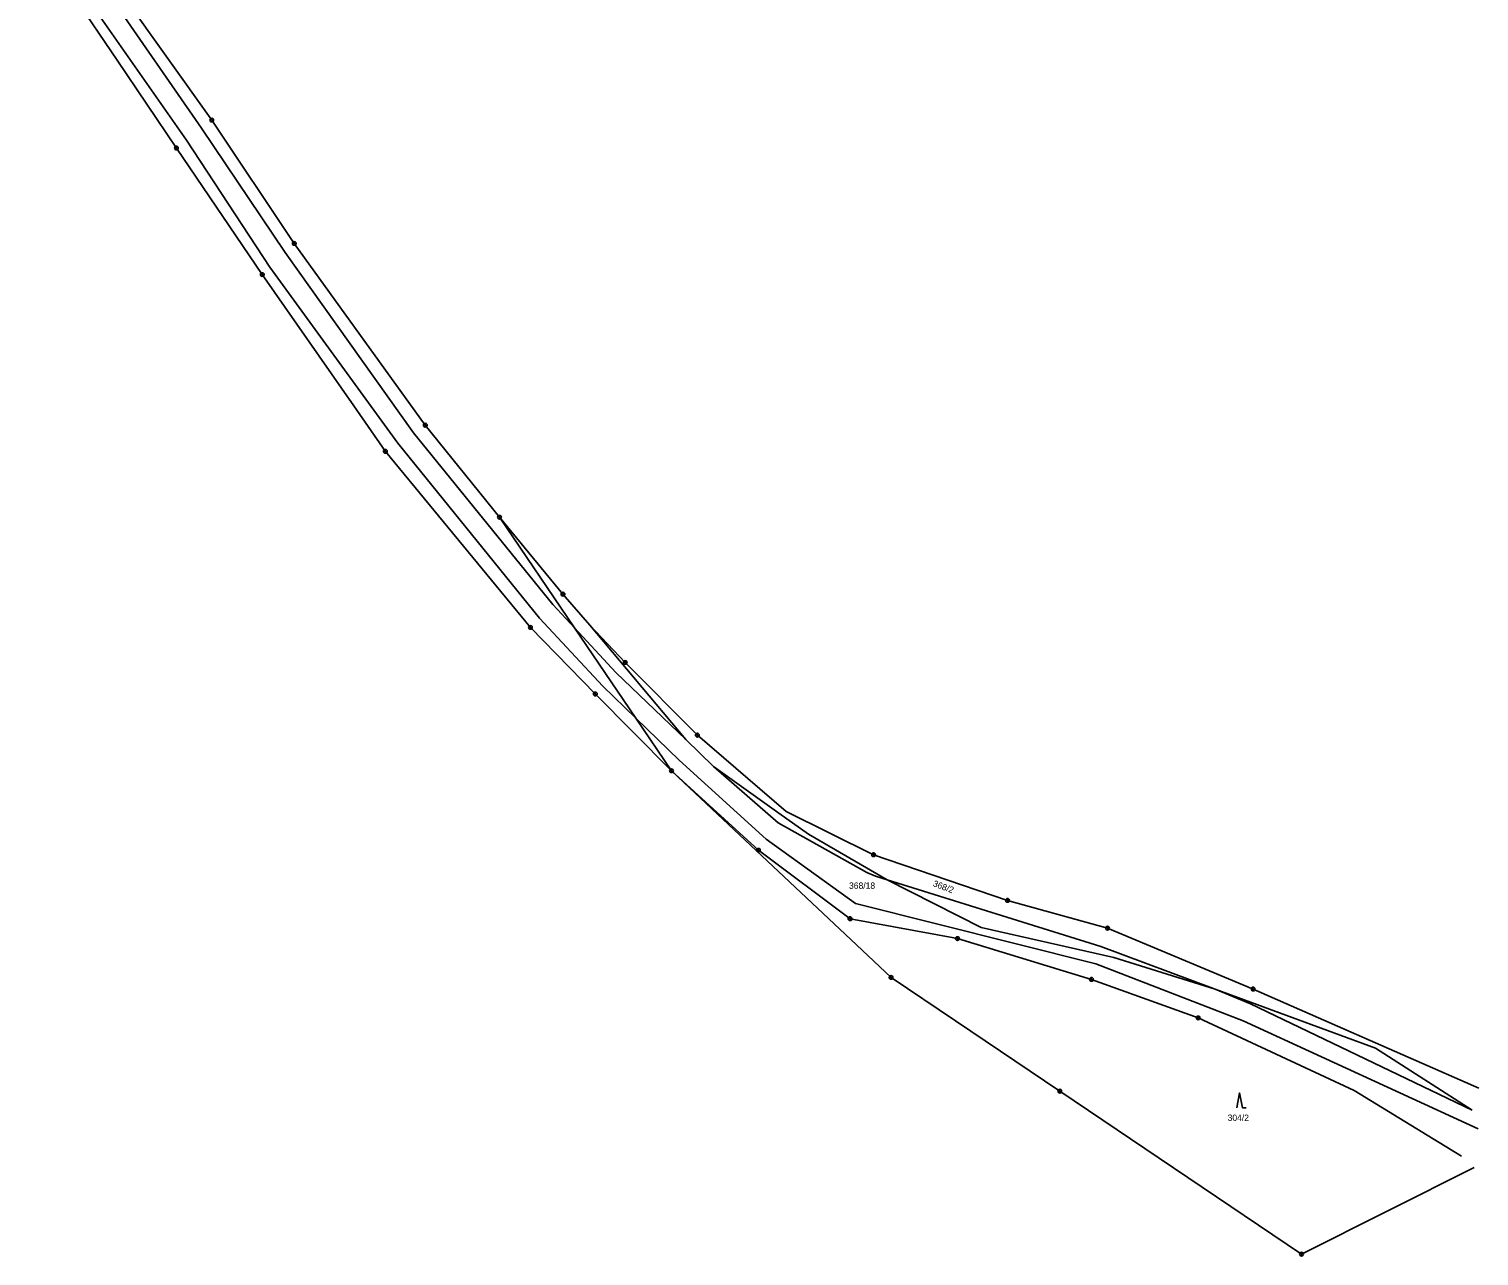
# Model space of a CAD drawing. Extents: x -762263 to -760336, y -1154405 to -1152076.
# Drawn here: x -760723.1 to -760336.2, y -1154405.2 to -1154077.7 of the extents above; entities that cross this region are included whole.
import ezdxf

# ---------------------------------------------------------------- set-up
doc = ezdxf.new("R2010")
doc.units = 0
for name, color, linetype in [('Vrstva 1', 7, 'Continuous'), ('Vrstva 13', 7, 'Continuous'), ('Vrstva 18', 7, 'Continuous'), ('Vrstva 24', 7, 'Continuous'), ('Vrstva 25', 7, 'Continuous'), ('Vrstva 4', 7, 'Continuous')]:
    doc.layers.add(name, color=color, linetype=linetype)

msp = doc.modelspace()

# ---------------------------------------------------------------- linework, layer by layer
at = {"layer": 'Vrstva 1'}
for p, q in [((-760674.37, -1154101.98), (-760713.83, -1154046.57)), ((-760652.35, -1154134.91), (-760674.37, -1154101.98)), ((-760652.35, -1154134.91), (-760617.39, -1154183.41)), ((-760617.39, -1154183.41), (-760597.59, -1154207.98)), ((-760580.65, -1154228.51), (-760597.59, -1154207.98)), ((-760597.59, -1154207.98), (-760577.57, -1154237.5)), ((-760573.52, -1154236.77), (-760580.65, -1154228.51)), ((-760561.23, -1154261.58), (-760577.57, -1154237.5)), ((-760547.83, -1154267.3), (-760573.52, -1154236.77)), ((-760564.03, -1154246.74), (-760573.52, -1154236.77)), ((-760544.8, -1154266.15), (-760564.03, -1154246.74)), ((-760551.7, -1154275.64), (-760561.23, -1154261.58)), ((-760540.51, -1154274.52), (-760547.83, -1154267.3)), ((-760521.09, -1154286.54), (-760544.8, -1154266.15)), ((-760523.08, -1154286.94), (-760540.51, -1154274.52)), ((-760551.7, -1154275.64), (-760528.5, -1154296.88)), ((-760497.77, -1154298.05), (-760521.09, -1154286.54)), ((-760515.17, -1154292.53), (-760523.08, -1154286.94)), ((-760494.16, -1154304.74), (-760515.17, -1154292.53)), ((-760528.5, -1154296.88), (-760504.05, -1154315.13)), ((-760497.77, -1154298.05), (-760462.01, -1154310.24)), ((-760469.07, -1154317.52), (-760494.16, -1154304.74)), ((-760462.01, -1154310.24), (-760435.33, -1154317.67)), ((-760504.05, -1154315.13), (-760475.41, -1154320.43)), ((-760433.69, -1154325.5), (-760469.07, -1154317.52)), ((-760435.33, -1154317.67), (-760396.51, -1154333.9)), ((-760475.41, -1154320.43), (-760439.64, -1154331.33)), ((-760406.6, -1154333.97), (-760433.69, -1154325.5)), ((-760439.64, -1154331.33), (-760411.13, -1154341.62)), ((-760363.82, -1154349.7), (-760406.6, -1154333.97)), ((-760396.51, -1154333.9), (-760336.22, -1154360.36)), ((-760411.13, -1154341.62), (-760369.54, -1154361)), ((-760338.04, -1154366.27), (-760363.82, -1154349.7)), ((-760369.54, -1154361), (-760340.93, -1154378.55))]:
    msp.add_line(p, q, dxfattribs=at)
at = {"layer": 'Vrstva 13'}
for p, q in [((-760723.14, -1154051.19), (-760699.65, -1154085.96)), ((-760699.65, -1154085.96), (-760683.8, -1154109.44)), ((-760683.8, -1154109.44), (-760660.89, -1154143.21)), ((-760660.89, -1154143.21), (-760636.5, -1154178.24)), ((-760636.5, -1154178.24), (-760628.04, -1154190.4)), ((-760628.04, -1154190.4), (-760589.33, -1154237.4)), ((-760589.33, -1154237.4), (-760572.03, -1154255.15)), ((-760572.03, -1154255.15), (-760551.7, -1154275.64)), ((-760551.7, -1154275.64), (-760548.38, -1154278.77)), ((-760548.38, -1154278.77), (-760502.34, -1154322.12)), ((-760502.34, -1154322.12), (-760493.12, -1154330.8)), ((-760493.12, -1154330.8), (-760475.92, -1154342.4)), ((-760475.92, -1154342.4), (-760448.09, -1154361.17)), ((-760448.09, -1154361.17), (-760383.58, -1154404.66)), ((-760337.51, -1154381.52), (-760383.58, -1154404.66))]:
    msp.add_line(p, q, dxfattribs=at)
at = {"layer": 'Vrstva 24'}
for centre, radius in [((-760674.37, -1154101.98), 0.5), ((-760674.37, -1154101.98), 0.1), ((-760683.8, -1154109.44), 0.5), ((-760683.8, -1154109.44), 0.1), ((-760652.35, -1154134.91), 0.5), ((-760652.35, -1154134.91), 0.1), ((-760660.89, -1154143.21), 0.5), ((-760660.89, -1154143.21), 0.1), ((-760617.39, -1154183.41), 0.5), ((-760617.39, -1154183.41), 0.1), ((-760628.04, -1154190.4), 0.5), ((-760628.04, -1154190.4), 0.1), ((-760597.59, -1154207.98), 0.5), ((-760597.59, -1154207.98), 0.1), ((-760580.65, -1154228.51), 0.5), ((-760580.65, -1154228.51), 0.1), ((-760589.33, -1154237.4), 0.5), ((-760589.33, -1154237.4), 0.1), ((-760564.03, -1154246.74), 0.5), ((-760564.03, -1154246.74), 0.1), ((-760572.03, -1154255.15), 0.5), ((-760572.03, -1154255.15), 0.1), ((-760544.8, -1154266.15), 0.5), ((-760544.8, -1154266.15), 0.1), ((-760551.7, -1154275.64), 0.5), ((-760551.7, -1154275.64), 0.1), ((-760528.5, -1154296.88), 0.5), ((-760528.5, -1154296.88), 0.1), ((-760497.77, -1154298.05), 0.5), ((-760497.77, -1154298.05), 0.1), ((-760462.01, -1154310.24), 0.5), ((-760462.01, -1154310.24), 0.1), ((-760504.05, -1154315.13), 0.5), ((-760504.05, -1154315.13), 0.1), ((-760435.33, -1154317.67), 0.5), ((-760435.33, -1154317.67), 0.1), ((-760475.41, -1154320.43), 0.5), ((-760475.41, -1154320.43), 0.1), ((-760493.12, -1154330.8), 0.5), ((-760493.12, -1154330.8), 0.1), ((-760439.64, -1154331.33), 0.5), ((-760439.64, -1154331.33), 0.1), ((-760396.51, -1154333.9), 0.5), ((-760396.51, -1154333.9), 0.1), ((-760411.13, -1154341.62), 0.5), ((-760411.13, -1154341.62), 0.1), ((-760448.09, -1154361.17), 0.5), ((-760448.09, -1154361.17), 0.1), ((-760383.58, -1154404.66), 0.5), ((-760383.58, -1154404.66), 0.1)]:
    msp.add_circle(centre, radius, dxfattribs=at)
at = {"layer": 'Vrstva 25'}
msp.add_lwpolyline([(-760400.81, -1154365.64), (-760400.11, -1154361.64), (-760399.31, -1154365.64), (-760398.31, -1154365.64)], dxfattribs=at)
at = {"layer": 'Vrstva 4'}
for p, q in [((-760721.09, -1154050.17), (-760681.11, -1154107.32)), ((-760677.15, -1154104.18), (-760716.07, -1154047.68)), ((-760654.81, -1154137.31), (-760677.15, -1154104.18)), ((-760681.11, -1154107.32), (-760658.87, -1154141.25)), ((-760620.51, -1154185.46), (-760654.81, -1154137.31)), ((-760658.87, -1154141.25), (-760624.71, -1154188.22)), ((-760583.32, -1154231.25), (-760620.51, -1154185.46)), ((-760624.71, -1154188.22), (-760586.91, -1154234.92)), ((-760577.57, -1154237.5), (-760583.32, -1154231.25)), ((-760586.91, -1154234.92), (-760570.02, -1154253.03)), ((-760566.59, -1154249.43), (-760577.57, -1154237.5)), ((-760566.59, -1154249.43), (-760547.83, -1154267.3)), ((-760570.02, -1154253.03), (-760561.23, -1154261.58)), ((-760561.23, -1154261.58), (-760549.67, -1154272.84)), ((-760549.67, -1154272.84), (-760526.39, -1154293.94)), ((-760540.51, -1154274.52), (-760523.23, -1154289.52)), ((-760499.53, -1154302.84), (-760523.23, -1154289.52)), ((-760526.39, -1154293.94), (-760502.57, -1154311.12)), ((-760499.53, -1154302.84), (-760497.3, -1154303.79)), ((-760494.16, -1154304.74), (-760497.3, -1154303.79)), ((-760437.14, -1154322.59), (-760494.16, -1154304.74)), ((-760438.44, -1154327.16), (-760502.57, -1154311.12)), ((-760406.6, -1154333.97), (-760437.14, -1154322.59)), ((-760399.11, -1154342.38), (-760438.44, -1154327.16)), ((-760397.16, -1154337.89), (-760406.6, -1154333.97)), ((-760338.04, -1154366.27), (-760397.16, -1154337.89)), ((-760336.48, -1154371.18), (-760399.11, -1154342.38))]:
    msp.add_line(p, q, dxfattribs=at)

# ---------------------------------------------------------------- texts
at = {"layer": 'Vrstva 18'}
for s, p in [('368/18', (-760504.313, -1154307.16)), ('304/2', (-760403.293, -1154369.11))]:
    msp.add_text(s, height=1.7, dxfattribs=at).set_placement(p)
msp.add_text('368/2', height=1.7, rotation=339.59209, dxfattribs=at).set_placement((-760482.077, -1154306.403))

doc.saveas('drawing.dxf')
